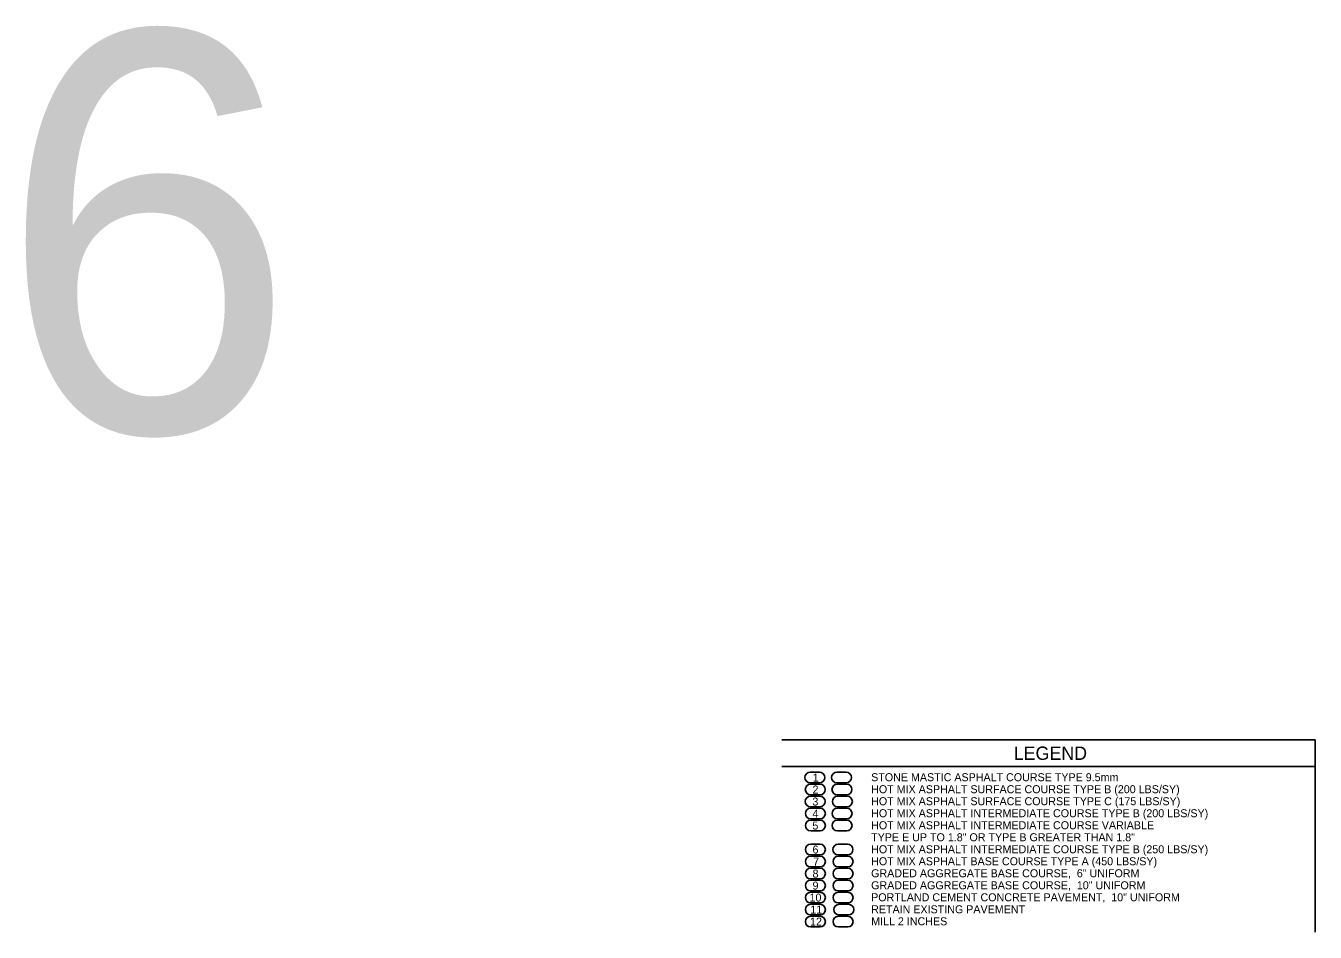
# Model space of a CAD drawing. Extents: x 2003207 to 2014043, y 843846 to 860154.
# Drawn here: x 2013559 to 2013655.7, y 844326 to 844393.9 of the extents above; entities that cross this region are included whole.
import ezdxf

# ---------------------------------------------------------------- set-up
doc = ezdxf.new("R2010")
doc.units = 0
for name, color, linetype in [('RD_EX_Road', 7, 'Continuous'), ('RD_EX_Road_txCode', 7, 'Continuous'), ('RD_QTY_ConcPave', 7, 'Continuous'), ('RD_QTY_Intermediate', 7, 'Continuous'), ('RD_QTY_Milling', 7, 'Continuous'), ('RD_QTY_Surf_Course', 7, 'Continuous'), ('RD_SHT_Bndy', 7, 'Continuous'), ('RD_SHT_TX', 7, 'Continuous'), ('RD_TX_Misc2', 7, 'Continuous')]:
    doc.layers.add(name, color=color, linetype=linetype)

msp = doc.modelspace()

# ---------------------------------------------------------------- linework, layer by layer
at = {"layer": 'RD_EX_Road'}
for p, q in [((2013620.723, 844328.087), (2013620.023, 844328.087)), ((2013620.661, 844327.187), (2013619.961, 844327.187)), ((2013620.023, 844327.287), (2013620.723, 844327.287)), ((2013619.961, 844326.387), (2013620.661, 844326.387))]:
    msp.add_line(p, q, dxfattribs=at)
for centre, start, end in [((2013620.023, 844327.687), 90, 270), ((2013620.723, 844327.687), 270, 90), ((2013619.961, 844326.787), 90, 270), ((2013620.661, 844326.787), 270, 90)]:
    msp.add_arc(centre, 0.4, start, end, dxfattribs=at)
at = {"layer": 'RD_QTY_ConcPave'}
for p, q in [((2013620.661, 844330.787), (2013619.961, 844330.787)), ((2013619.961, 844329.987), (2013620.661, 844329.987)), ((2013620.661, 844329.887), (2013619.961, 844329.887)), ((2013619.961, 844329.087), (2013620.661, 844329.087)), ((2013620.661, 844328.987), (2013619.961, 844328.987)), ((2013619.961, 844328.187), (2013620.661, 844328.187))]:
    msp.add_line(p, q, dxfattribs=at)
for centre, start, end in [((2013619.961, 844330.387), 90, 270), ((2013620.661, 844330.387), 270, 90), ((2013619.961, 844329.487), 90, 270), ((2013620.661, 844329.487), 270, 90), ((2013619.961, 844328.587), 90, 270), ((2013620.661, 844328.587), 270, 90)]:
    msp.add_arc(centre, 0.4, start, end, dxfattribs=at)
at = {"layer": 'RD_QTY_Intermediate'}
for p, q in [((2013620.582, 844335.287), (2013619.882, 844335.287)), ((2013619.882, 844334.487), (2013620.582, 844334.487)), ((2013620.582, 844334.387), (2013619.882, 844334.387)), ((2013619.882, 844333.587), (2013620.582, 844333.587)), ((2013620.65, 844332.587), (2013619.95, 844332.587)), ((2013619.95, 844331.787), (2013620.65, 844331.787)), ((2013620.661, 844331.687), (2013619.961, 844331.687)), ((2013619.961, 844330.887), (2013620.661, 844330.887))]:
    msp.add_line(p, q, dxfattribs=at)
for centre, start, end in [((2013619.882, 844334.887), 90, 270), ((2013619.882, 844333.987), 90, 270), ((2013620.582, 844334.887), 270, 90), ((2013620.582, 844333.987), 270, 90), ((2013619.95, 844332.187), 90, 270), ((2013620.65, 844332.187), 270, 90), ((2013619.961, 844331.287), 90, 270), ((2013620.661, 844331.287), 270, 90)]:
    msp.add_arc(centre, 0.4, start, end, dxfattribs=at)
at = {"layer": 'RD_QTY_Milling'}
for p, q in [((2013620.661, 844327.187), (2013619.961, 844327.187)), ((2013619.961, 844326.387), (2013620.661, 844326.387))]:
    msp.add_line(p, q, dxfattribs=at)
for centre, start, end in [((2013619.961, 844326.787), 90, 270), ((2013620.661, 844326.787), 270, 90)]:
    msp.add_arc(centre, 0.4, start, end, dxfattribs=at)
at = {"layer": 'RD_QTY_Surf_Course'}
for p, q in [((2013620.542, 844337.987), (2013619.842, 844337.987)), ((2013619.842, 844337.187), (2013620.542, 844337.187)), ((2013620.576, 844337.087), (2013619.876, 844337.087)), ((2013619.876, 844336.287), (2013620.576, 844336.287)), ((2013620.61, 844336.187), (2013619.91, 844336.187)), ((2013619.91, 844335.387), (2013620.61, 844335.387))]:
    msp.add_line(p, q, dxfattribs=at)
for centre, start, end in [((2013619.842, 844337.587), 90, 270), ((2013620.542, 844337.587), 270, 90), ((2013619.876, 844336.687), 90, 270), ((2013620.576, 844336.687), 270, 90), ((2013619.91, 844335.787), 90, 270), ((2013620.61, 844335.787), 270, 90)]:
    msp.add_arc(centre, 0.4, start, end, dxfattribs=at)
at = {"layer": 'RD_SHT_Bndy'}
for p, q in [((2013655.72, 844340.41), (2013615.72, 844340.41)), ((2013655.72, 844338.41), (2013655.72, 844340.41)), ((2013655.72, 844338.41), (2013615.72, 844338.41)), ((2013655.72, 844325.992), (2013655.72, 844338.41))]:
    msp.add_line(p, q, dxfattribs=at)
at = {"layer": 'RD_TX_Misc2'}
for p, q in [((2013617.842, 844337.987), (2013618.542, 844337.987)), ((2013619.842, 844337.987), (2013620.542, 844337.987)), ((2013617.842, 844337.187), (2013618.542, 844337.187)), ((2013617.876, 844337.087), (2013618.576, 844337.087)), ((2013617.876, 844336.287), (2013618.576, 844336.287)), ((2013619.842, 844337.187), (2013620.542, 844337.187)), ((2013619.876, 844337.087), (2013620.576, 844337.087)), ((2013619.876, 844336.287), (2013620.576, 844336.287)), ((2013617.87, 844336.187), (2013618.57, 844336.187)), ((2013617.87, 844335.387), (2013618.57, 844335.387)), ((2013619.91, 844336.187), (2013620.61, 844336.187)), ((2013619.91, 844335.387), (2013620.61, 844335.387)), ((2013617.882, 844335.287), (2013618.582, 844335.287)), ((2013617.882, 844334.487), (2013618.582, 844334.487)), ((2013617.882, 844334.387), (2013618.582, 844334.387)), ((2013619.882, 844335.287), (2013620.582, 844335.287)), ((2013619.882, 844334.487), (2013620.582, 844334.487)), ((2013619.882, 844334.387), (2013620.582, 844334.387)), ((2013617.882, 844333.587), (2013618.582, 844333.587)), ((2013619.882, 844333.587), (2013620.582, 844333.587)), ((2013617.882, 844332.587), (2013618.582, 844332.587)), ((2013619.95, 844332.587), (2013620.65, 844332.587)), ((2013617.882, 844331.787), (2013618.582, 844331.787)), ((2013617.882, 844331.687), (2013618.582, 844331.687)), ((2013619.95, 844331.787), (2013620.65, 844331.787)), ((2013619.961, 844331.687), (2013620.661, 844331.687)), ((2013617.882, 844330.887), (2013618.582, 844330.887)), ((2013617.882, 844330.787), (2013618.582, 844330.787)), ((2013619.961, 844330.887), (2013620.661, 844330.887)), ((2013619.961, 844330.787), (2013620.661, 844330.787)), ((2013617.882, 844329.987), (2013618.582, 844329.987)), ((2013617.882, 844329.887), (2013618.582, 844329.887)), ((2013619.961, 844329.987), (2013620.661, 844329.987)), ((2013619.961, 844329.887), (2013620.661, 844329.887)), ((2013617.882, 844329.087), (2013618.582, 844329.087)), ((2013617.882, 844328.987), (2013618.582, 844328.987)), ((2013619.961, 844329.087), (2013620.661, 844329.087)), ((2013619.961, 844328.987), (2013620.661, 844328.987)), ((2013617.882, 844328.187), (2013618.582, 844328.187)), ((2013617.882, 844328.087), (2013618.582, 844328.087)), ((2013619.961, 844328.187), (2013620.661, 844328.187)), ((2013620.023, 844328.087), (2013620.723, 844328.087)), ((2013617.882, 844327.287), (2013618.582, 844327.287)), ((2013617.882, 844327.187), (2013618.582, 844327.187)), ((2013619.961, 844327.187), (2013620.661, 844327.187)), ((2013620.023, 844327.287), (2013620.723, 844327.287)), ((2013617.882, 844326.387), (2013618.582, 844326.387)), ((2013619.961, 844326.387), (2013620.661, 844326.387))]:
    msp.add_line(p, q, dxfattribs=at)
for centre, start, end in [((2013617.842, 844337.587), 90, 270), ((2013618.542, 844337.587), 270, 90), ((2013619.842, 844337.587), 90, 270), ((2013620.542, 844337.587), 270, 90), ((2013617.876, 844336.687), 90, 270), ((2013618.576, 844336.687), 270, 90), ((2013619.876, 844336.687), 90, 270), ((2013620.576, 844336.687), 270, 90), ((2013617.87, 844335.787), 90, 270), ((2013618.57, 844335.787), 270, 90), ((2013619.91, 844335.787), 90, 270), ((2013620.61, 844335.787), 270, 90), ((2013617.882, 844334.887), 90, 270), ((2013617.882, 844333.987), 90, 270), ((2013618.582, 844334.887), 270, 90), ((2013618.582, 844333.987), 270, 90), ((2013619.882, 844334.887), 90, 270), ((2013619.882, 844333.987), 90, 270), ((2013620.582, 844334.887), 270, 90), ((2013620.582, 844333.987), 270, 90), ((2013617.882, 844332.187), 90, 270), ((2013618.582, 844332.187), 270, 90), ((2013619.95, 844332.187), 90, 270), ((2013620.65, 844332.187), 270, 90), ((2013617.882, 844331.287), 90, 270), ((2013618.582, 844331.287), 270, 90), ((2013619.961, 844331.287), 90, 270), ((2013620.661, 844331.287), 270, 90), ((2013617.882, 844330.387), 90, 270), ((2013618.582, 844330.387), 270, 90), ((2013619.961, 844330.387), 90, 270), ((2013620.661, 844330.387), 270, 90), ((2013617.882, 844329.487), 90, 270), ((2013618.582, 844329.487), 270, 90), ((2013619.961, 844329.487), 90, 270), ((2013620.661, 844329.487), 270, 90), ((2013617.882, 844328.587), 90, 270), ((2013618.582, 844328.587), 270, 90), ((2013619.961, 844328.587), 90, 270), ((2013620.661, 844328.587), 270, 90), ((2013617.882, 844327.687), 90, 270), ((2013618.582, 844327.687), 270, 90), ((2013620.023, 844327.687), 90, 270), ((2013620.723, 844327.687), 270, 90), ((2013617.882, 844326.787), 90, 270), ((2013618.582, 844326.787), 270, 90), ((2013619.961, 844326.787), 90, 270), ((2013620.661, 844326.787), 270, 90)]:
    msp.add_arc(centre, 0.4, start, end, dxfattribs=at)

# ---------------------------------------------------------------- texts
at = {"layer": 'RD_EX_Road_txCode'}
for s, height, p in [('LEGEND', 1, (2013633.11, 844338.91)), ('STONE MASTIC ASPHALT COURSE TYPE 9.5mm', 0.6, (2013622.417, 844337.31)), ('HOT MIX ASPHALT SURFACE COURSE TYPE B (200 LBS/SY)', 0.6, (2013622.417, 844336.41)), ('HOT MIX ASPHALT SURFACE COURSE TYPE C (175 LBS/SY)', 0.6, (2013622.417, 844335.51)), ('HOT MIX ASPHALT INTERMEDIATE COURSE TYPE B (200 LBS/SY)', 0.6, (2013622.417, 844334.61)), ('TYPE E UP TO 1.8" OR TYPE B GREATER THAN 1.8"', 0.6, (2013622.417, 844332.81)), ('HOT MIX ASPHALT INTERMEDIATE COURSE VARIABLE ', 0.6, (2013622.417, 844333.71)), ('HOT MIX ASPHALT INTERMEDIATE COURSE TYPE B (250 LBS/SY)', 0.6, (2013622.417, 844331.91)), ('HOT MIX ASPHALT BASE COURSE TYPE A (450 LBS/SY)', 0.6, (2013622.417, 844331.01)), ('GRADED AGGREGATE BASE COURSE,  6" UNIFORM', 0.6, (2013622.417, 844330.11)), ('GRADED AGGREGATE BASE COURSE,  10" UNIFORM', 0.6, (2013622.417, 844329.21)), ('PORTLAND CEMENT CONCRETE PAVEMENT,  10" UNIFORM', 0.6, (2013622.417, 844328.31)), ('RETAIN EXISTING PAVEMENT', 0.6, (2013622.417, 844327.41)), ('MILL 2 INCHES', 0.6, (2013622.417, 844326.51))]:
    msp.add_text(s, height=height, dxfattribs=at).set_placement(p)
at = {"layer": 'RD_SHT_TX'}
msp.add_text('6', height=30, dxfattribs=at).set_placement((2013556.982, 844363.492))
at = {"layer": 'RD_TX_Misc2'}
for s, p in [('1', (2013618.039, 844337.287)), ('2', (2013618.022, 844336.387)), ('3', (2013618.011, 844335.487)), ('4', (2013618.022, 844334.587)), ('5', (2013618.011, 844333.687)), ('6', (2013618.022, 844331.887)), ('7 ', (2013618.066, 844330.987)), ('8', (2013618.022, 844330.087)), ('9', (2013618.022, 844329.187)), ('10', (2013617.796, 844328.287)), ('11', (2013617.852, 844327.387)), ('12', (2013617.835, 844326.487))]:
    msp.add_text(s, height=0.6, dxfattribs=at).set_placement(p)

doc.saveas('drawing.dxf')
